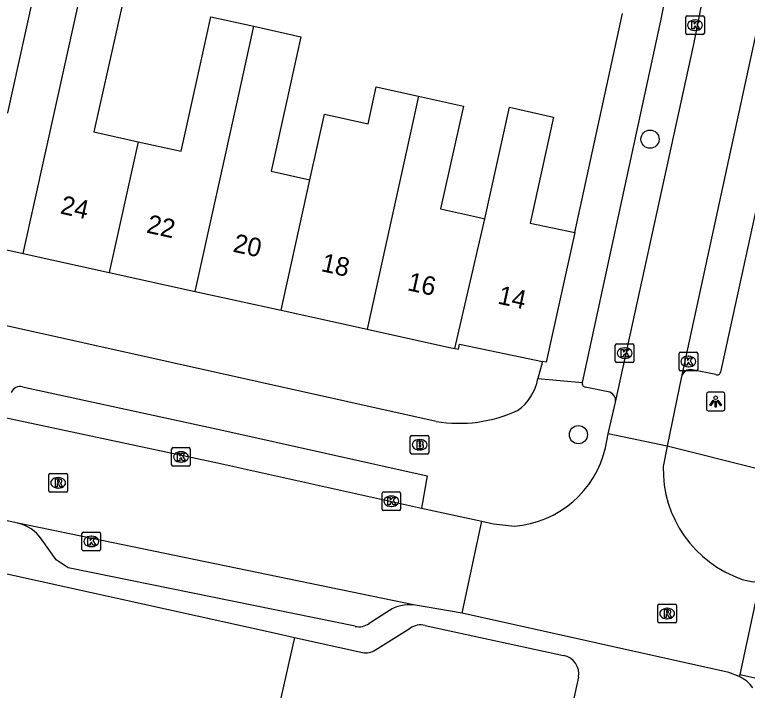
# Model space of a CAD drawing. Extents: x 162172 to 163187, y 382874 to 383684.
# Drawn here: x 163052.13 to 163091.57, y 383079.81 to 383116.16 of the extents above; entities that cross this region are included whole.
import ezdxf

# ---------------------------------------------------------------- set-up
doc = ezdxf.new("R2010")
doc.units = 0
for name, color, linetype in [('IMGEO_Boom', 7, 'Continuous'), ('IMGEO_Brandkraan', 7, 'Continuous'), ('IMGEO_Groenvoorziening', 7, 'Continuous'), ('IMGEO_Kolk', 7, 'Continuous'), ('IMGEO_Lichtpunt', 7, 'Continuous'), ('IMGEO_Muur', 7, 'Continuous'), ('IMGEO_Pand', 7, 'Continuous'), ('IMGEO_Pand_nummerreeks', 7, 'Continuous'), ('IMGEO_Rijbaan_lokaal_open', 7, 'Continuous'), ('IMGEO_Rioolput', 7, 'Continuous'), ('IMGEO_Voetpad_open', 7, 'Continuous')]:
    doc.layers.add(name, color=color, linetype=linetype)

msp = doc.modelspace()

# ---------------------------------------------------------------- linework, layer by layer
at = {"layer": 'IMGEO_Boom'}
for centre in [(163086.335, 383109.465), (163082.478, 383093.569)]:
    msp.add_circle(centre, 0.489, dxfattribs=at)
at = {"layer": 'IMGEO_Brandkraan'}
for p, q in [((163073.424, 383092.6), (163073.424, 383093.452)), ((163073.499, 383093.526), (163074.351, 383093.526)), ((163074.425, 383093.452), (163074.425, 383092.6)), ((163073.912, 383093.306), (163073.937, 383093.306)), ((163073.935, 383092.746), (163073.91, 383092.746)), ((163074.351, 383092.526), (163073.499, 383092.526))]:
    msp.add_line(p, q, dxfattribs=at)
for points in [[(163073.424, 383092.6), (163073.424, 383093.452)], [(163073.499, 383093.526), (163074.351, 383093.526)], [(163074.425, 383093.452), (163074.425, 383092.6)], [(163073.772, 383093.226), (163073.772, 383092.826), (163073.985, 383092.826)], [(163074.003, 383093.226), (163073.772, 383093.226)], [(163073.951, 383093.145), (163073.897, 383093.145), (163073.897, 383093.069)], [(163073.897, 383093.069), (163073.95, 383093.069)], [(163073.959, 383092.993), (163073.897, 383092.993), (163073.897, 383092.912)], [(163073.897, 383092.912), (163073.959, 383092.912)], [(163074.351, 383092.526), (163073.499, 383092.526)]]:
    msp.add_lwpolyline(points, dxfattribs=at)
for centre, radius, start, end in [((163073.501, 383093.45), 0.0765, 91.552, 178.448), ((163073.501, 383093.45), 0.0765, 91.552, 178.448), ((163074.349, 383093.45), 0.0765, 1.552, 88.448), ((163074.349, 383093.45), 0.0765, 1.552, 88.448), ((163073.952, 383093.107), 0.0379, 267.8285, 90.9355), ((163073.96, 383092.952), 0.0404, 269.8759, 90.5077), ((163074.007, 383093.081), 0.145, 59.4692, 91.5367), ((163074.032, 383093.128), 0.0922, 285.5137, 58.1501), ((163074.037, 383092.936), 0.105, 301.3115, 78.989), ((163073.501, 383092.602), 0.0765, 181.552, 268.448), ((163073.501, 383092.602), 0.0765, 181.552, 268.448), ((163073.991, 383093.077), 0.251, 268.6676, 293.5347), ((163074.349, 383092.602), 0.0765, 271.552, 358.448), ((163074.349, 383092.602), 0.0765, 271.552, 358.448)]:
    msp.add_arc(centre, radius, start, end, dxfattribs=at)
for centre, major_axis, ratio, start_param, end_param in [((163073.911, 383093.026), (-0.387, 0.002), 0.722429, 4.712389, 7.853982), ((163073.936, 383093.026), (-0.39, 0.002), 0.717154, 1.570796, 4.712389)]:
    msp.add_ellipse(centre, major_axis=major_axis, ratio=ratio, start_param=start_param, end_param=end_param, dxfattribs=at)
at = {"layer": 'IMGEO_Groenvoorziening'}
msp.add_lwpolyline([(163067.198, 383082.662), (163064.86, 383072.345)], dxfattribs=at)
at = {"layer": 'IMGEO_Kolk'}
for p, q in [((163088.258, 383115.172), (163088.258, 383116.024)), ((163088.333, 383116.098), (163089.185, 383116.098)), ((163088.746, 383115.878), (163088.771, 383115.878)), ((163089.259, 383116.024), (163089.259, 383115.172)), ((163089.185, 383115.098), (163088.333, 383115.098)), ((163088.769, 383115.318), (163088.744, 383115.318)), ((163084.462, 383097.527), (163084.462, 383098.379)), ((163084.537, 383098.453), (163085.389, 383098.453)), ((163084.95, 383098.233), (163084.975, 383098.233)), ((163085.463, 383098.379), (163085.463, 383097.527)), ((163087.898, 383097.078), (163087.898, 383097.93)), ((163087.973, 383098.004), (163088.825, 383098.004)), ((163088.386, 383097.784), (163088.411, 383097.784)), ((163088.899, 383097.93), (163088.899, 383097.078)), ((163085.389, 383097.453), (163084.537, 383097.453)), ((163084.973, 383097.673), (163084.948, 383097.673)), ((163088.825, 383097.004), (163087.973, 383097.004)), ((163088.409, 383097.224), (163088.384, 383097.224)), ((163060.577, 383091.942), (163060.577, 383092.794)), ((163060.652, 383092.868), (163061.504, 383092.868)), ((163061.065, 383092.648), (163061.09, 383092.648)), ((163061.578, 383092.794), (163061.578, 383091.942)), ((163061.504, 383091.868), (163060.652, 383091.868)), ((163061.088, 383092.088), (163061.063, 383092.088)), ((163071.904, 383089.56), (163071.904, 383090.412)), ((163071.979, 383090.486), (163072.831, 383090.486)), ((163072.392, 383090.266), (163072.417, 383090.266)), ((163072.905, 383090.412), (163072.905, 383089.56)), ((163072.831, 383089.486), (163071.979, 383089.486)), ((163072.415, 383089.706), (163072.39, 383089.706)), ((163055.751, 383087.396), (163055.751, 383088.248)), ((163055.826, 383088.322), (163056.678, 383088.322)), ((163056.752, 383088.248), (163056.752, 383087.396)), ((163056.239, 383088.102), (163056.264, 383088.102)), ((163056.262, 383087.542), (163056.237, 383087.542)), ((163056.678, 383087.322), (163055.826, 383087.322))]:
    msp.add_line(p, q, dxfattribs=at)
for points in [[(163088.258, 383115.172), (163088.258, 383116.024)], [(163088.333, 383116.098), (163089.185, 383116.098)], [(163089.259, 383116.024), (163089.259, 383115.172)], [(163088.579, 383115.798), (163088.702, 383115.798), (163088.702, 383115.647), (163088.832, 383115.798), (163088.996, 383115.798), (163088.85, 383115.647), (163089.003, 383115.398), (163088.851, 383115.398), (163088.766, 383115.562), (163088.702, 383115.495), (163088.702, 383115.398), (163088.579, 383115.398), (163088.579, 383115.798)], [(163089.185, 383115.098), (163088.333, 383115.098)], [(163084.462, 383097.527), (163084.462, 383098.379)], [(163084.537, 383098.453), (163085.389, 383098.453)], [(163084.783, 383098.153), (163084.906, 383098.153), (163084.906, 383098.002), (163085.036, 383098.153), (163085.2, 383098.153), (163085.054, 383098.002), (163085.207, 383097.753), (163085.055, 383097.753), (163084.97, 383097.917), (163084.906, 383097.85), (163084.906, 383097.753), (163084.783, 383097.753), (163084.783, 383098.153)], [(163085.463, 383098.379), (163085.463, 383097.527)], [(163087.898, 383097.078), (163087.898, 383097.93)], [(163087.973, 383098.004), (163088.825, 383098.004)], [(163088.899, 383097.93), (163088.899, 383097.078)], [(163085.389, 383097.453), (163084.537, 383097.453)], [(163088.219, 383097.704), (163088.342, 383097.704), (163088.342, 383097.553), (163088.472, 383097.704), (163088.636, 383097.704), (163088.49, 383097.553), (163088.643, 383097.304), (163088.491, 383097.304), (163088.406, 383097.468), (163088.342, 383097.401), (163088.342, 383097.304), (163088.219, 383097.304), (163088.219, 383097.704)], [(163088.825, 383097.004), (163087.973, 383097.004)], [(163060.577, 383091.942), (163060.577, 383092.794)], [(163060.652, 383092.868), (163061.504, 383092.868)], [(163061.578, 383092.794), (163061.578, 383091.942)], [(163060.898, 383092.568), (163061.021, 383092.568), (163061.021, 383092.417), (163061.151, 383092.568), (163061.315, 383092.568), (163061.169, 383092.417), (163061.322, 383092.168), (163061.17, 383092.168), (163061.085, 383092.332), (163061.021, 383092.265), (163061.021, 383092.168), (163060.898, 383092.168), (163060.898, 383092.568)], [(163061.504, 383091.868), (163060.652, 383091.868)], [(163071.904, 383089.56), (163071.904, 383090.412)], [(163071.979, 383090.486), (163072.831, 383090.486)], [(163072.905, 383090.412), (163072.905, 383089.56)], [(163072.225, 383090.186), (163072.348, 383090.186), (163072.348, 383090.035), (163072.478, 383090.186), (163072.642, 383090.186), (163072.496, 383090.035), (163072.649, 383089.786), (163072.497, 383089.786), (163072.412, 383089.95), (163072.348, 383089.883), (163072.348, 383089.786), (163072.225, 383089.786), (163072.225, 383090.186)], [(163072.831, 383089.486), (163071.979, 383089.486)], [(163055.751, 383087.396), (163055.751, 383088.248)], [(163055.826, 383088.322), (163056.678, 383088.322)], [(163056.752, 383088.248), (163056.752, 383087.396)], [(163056.072, 383088.022), (163056.195, 383088.022), (163056.195, 383087.871), (163056.325, 383088.022), (163056.489, 383088.022), (163056.343, 383087.871), (163056.496, 383087.622), (163056.344, 383087.622), (163056.259, 383087.786), (163056.195, 383087.719), (163056.195, 383087.622), (163056.072, 383087.622), (163056.072, 383088.022)], [(163056.678, 383087.322), (163055.826, 383087.322)]]:
    msp.add_lwpolyline(points, dxfattribs=at)
for centre, start, end in [((163088.335, 383116.022), 91.552, 178.448), ((163088.335, 383116.022), 91.552, 178.448), ((163089.183, 383116.022), 1.552, 88.448), ((163089.183, 383116.022), 1.552, 88.448), ((163088.335, 383115.174), 181.552, 268.448), ((163088.335, 383115.174), 181.552, 268.448), ((163089.183, 383115.174), 271.552, 358.448), ((163089.183, 383115.174), 271.552, 358.448), ((163084.539, 383098.377), 91.552, 178.448), ((163084.539, 383098.377), 91.552, 178.448), ((163085.387, 383098.377), 1.552, 88.448), ((163085.387, 383098.377), 1.552, 88.448), ((163087.975, 383097.928), 91.552, 178.448), ((163087.975, 383097.928), 91.552, 178.448), ((163088.823, 383097.928), 1.552, 88.448), ((163088.823, 383097.928), 1.552, 88.448), ((163084.539, 383097.529), 181.552, 268.448), ((163084.539, 383097.529), 181.552, 268.448), ((163085.387, 383097.529), 271.552, 358.448), ((163085.387, 383097.529), 271.552, 358.448), ((163087.975, 383097.08), 181.552, 268.448), ((163087.975, 383097.08), 181.552, 268.448), ((163088.823, 383097.08), 271.552, 358.448), ((163088.823, 383097.08), 271.552, 358.448), ((163060.654, 383092.792), 91.552, 178.448), ((163060.654, 383092.792), 91.552, 178.448), ((163061.502, 383092.792), 1.552, 88.448), ((163061.502, 383092.792), 1.552, 88.448), ((163060.654, 383091.944), 181.552, 268.448), ((163060.654, 383091.944), 181.552, 268.448), ((163061.502, 383091.944), 271.552, 358.448), ((163061.502, 383091.944), 271.552, 358.448), ((163071.981, 383090.41), 91.552, 178.448), ((163071.981, 383090.41), 91.552, 178.448), ((163072.829, 383090.41), 1.552, 88.448), ((163072.829, 383090.41), 1.552, 88.448), ((163071.981, 383089.562), 181.552, 268.448), ((163071.981, 383089.562), 181.552, 268.448), ((163072.829, 383089.562), 271.552, 358.448), ((163072.829, 383089.562), 271.552, 358.448), ((163055.828, 383088.246), 91.552, 178.448), ((163055.828, 383088.246), 91.552, 178.448), ((163056.676, 383088.246), 1.552, 88.448), ((163056.676, 383088.246), 1.552, 88.448), ((163055.828, 383087.398), 181.552, 268.448), ((163055.828, 383087.398), 181.552, 268.448), ((163056.676, 383087.398), 271.552, 358.448), ((163056.676, 383087.398), 271.552, 358.448)]:
    msp.add_arc(centre, 0.0765, start, end, dxfattribs=at)
for centre, major_axis, ratio, start_param, end_param in [((163088.745, 383115.598), (-0.387, 0.002), 0.722429, 4.712389, 7.853982), ((163088.77, 383115.598), (-0.39, 0.002), 0.717154, 1.570796, 4.712389), ((163084.949, 383097.953), (-0.387, 0.002), 0.722429, 4.712389, 7.853982), ((163084.974, 383097.953), (-0.39, 0.002), 0.717154, 1.570796, 4.712389), ((163088.385, 383097.504), (-0.387, 0.002), 0.722429, 4.712389, 7.853982), ((163088.41, 383097.504), (-0.39, 0.002), 0.717154, 1.570796, 4.712389), ((163061.064, 383092.368), (-0.387, 0.002), 0.722429, 4.712389, 7.853982), ((163061.089, 383092.368), (-0.39, 0.002), 0.717154, 1.570796, 4.712389), ((163072.391, 383089.986), (-0.387, 0.002), 0.722429, 4.712389, 7.853982), ((163072.416, 383089.986), (-0.39, 0.002), 0.717154, 1.570796, 4.712389), ((163056.238, 383087.822), (-0.387, 0.002), 0.722429, 4.712389, 7.853982), ((163056.263, 383087.822), (-0.39, 0.002), 0.717154, 1.570796, 4.712389)]:
    msp.add_ellipse(centre, major_axis=major_axis, ratio=ratio, start_param=start_param, end_param=end_param, dxfattribs=at)
at = {"layer": 'IMGEO_Lichtpunt'}
for p, q in [((163089.367, 383095.753), (163089.367, 383094.946)), ((163089.367, 383095.753), (163089.367, 383094.946)), ((163090.269, 383095.848), (163089.461, 383095.848)), ((163090.269, 383095.848), (163089.461, 383095.848)), ((163090.363, 383094.946), (163090.363, 383095.753)), ((163090.363, 383094.946), (163090.363, 383095.753)), ((163089.461, 383094.852), (163090.269, 383094.852)), ((163089.461, 383094.852), (163090.269, 383094.852))]:
    msp.add_line(p, q, dxfattribs=at)
for points in [[(163089.741, 383095.417), (163089.78, 383095.389), (163089.592, 383095.127), (163089.554, 383095.154), (163089.741, 383095.417)], [(163089.843, 383095.369), (163089.89, 383095.369), (163089.89, 383095.047), (163089.843, 383095.047), (163089.843, 383095.369)], [(163089.953, 383095.389), (163089.991, 383095.416), (163090.178, 383095.154), (163090.139, 383095.126), (163089.953, 383095.389)]]:
    msp.add_lwpolyline(points, dxfattribs=at)
msp.add_circle((163089.866, 383095.551), 0.0994, dxfattribs=at)
for centre, start, end in [((163089.461, 383095.753), 90, 180), ((163089.461, 383095.753), 90, 180), ((163090.269, 383095.753), 0, 90), ((163090.269, 383095.753), 0, 90), ((163089.461, 383094.946), 180, 270), ((163089.461, 383094.946), 180, 270), ((163090.269, 383094.946), 270, 0), ((163090.269, 383094.946), 270, 360)]:
    msp.add_arc(centre, 0.0946, start, end, dxfattribs=at)
at = {"layer": 'IMGEO_Muur'}
msp.add_lwpolyline([(163082.278, 383104.451), (163084.848, 383116.231)], dxfattribs=at)
at = {"layer": 'IMGEO_Pand'}
for points in [[(163049.522, 383111.376), (163051.755, 383110.881), (163052.984, 383116.412), (163053.364, 383118.123), (163055.75, 383117.593)], [(163052.592, 383103.321), (163054.919, 383113.835), (163055.75, 383117.593)], [(163058.004, 383117.092), (163057.624, 383115.384), (163056.395, 383109.853), (163058.772, 383109.325)], [(163058.772, 383109.325), (163061.084, 383108.814), (163061.896, 383112.462), (163062.692, 383116.051), (163064.999, 383115.538)], [(163061.845, 383101.278), (163064.169, 383111.783), (163064.999, 383115.538)], [(163064.999, 383115.538), (163067.536, 383114.974), (163066.74, 383111.39), (163065.928, 383107.738), (163068.022, 383107.274)], [(163068.022, 383107.274), (163068.803, 383110.805), (163071.15, 383110.286), (163071.594, 383112.287), (163073.872, 383111.782)], [(163073.872, 383111.782), (163073.418, 383109.73), (163071.096, 383099.236)], [(163073.872, 383111.782), (163076.288, 383111.246), (163075.059, 383105.715), (163077.157, 383105.249), (163077.434, 383105.188)], [(163077.434, 383105.188), (163078.759, 383111.181), (163081.145, 383110.652), (163079.881, 383104.95), (163082.278, 383104.451)], [(163058.772, 383109.325), (163057.218, 383102.3)], [(163066.47, 383100.257), (163068.022, 383107.274)], [(163075.818, 383098.201), (163077.434, 383105.188)], [(163082.278, 383104.451), (163080.745, 383097.467), (163080.543, 383097.511)], [(163047.965, 383104.342), (163052.592, 383103.321)], [(163052.592, 383103.321), (163057.218, 383102.3)], [(163057.218, 383102.3), (163061.845, 383101.278)], [(163061.845, 383101.278), (163066.47, 383100.257)], [(163066.47, 383100.257), (163071.096, 383099.236)], [(163071.096, 383099.236), (163075.537, 383098.256), (163075.818, 383098.201)], [(163075.818, 383098.201), (163076.021, 383098.162), (163076.075, 383098.433), (163080.543, 383097.511)]]:
    msp.add_lwpolyline(points, dxfattribs=at)
at = {"layer": 'IMGEO_Rijbaan_lokaal_open'}
for points in [[(163084.478, 383095.323), (163088.666, 383114.485), (163088.944, 383115.819), (163089.188, 383117.161), (163089.396, 383118.508), (163091.989, 383139.272)], [(163095.26, 383138.814), (163092.892, 383120.13), (163092.696, 383118.676), (163092.457, 383117.229), (163092.174, 383115.79), (163088.032, 383096.695)], [(163088.032, 383096.695), (163087.256, 383092.943)], [(163084.088, 383093.61), (163084.478, 383095.323)], [(163051.082, 383094.593), (163063.043, 383092.046), (163074.036, 383089.616)], [(163083.936, 383092.859), (163084.088, 383093.61)], [(163087.256, 383092.943), (163084.088, 383093.61)], [(163087.256, 383092.943), (163087.04, 383091.854)], [(163052.299, 383088.805), (163049.294, 383089.457)], [(163074.036, 383089.616), (163077.283, 383088.905)], [(163073.597, 383084.406), (163052.299, 383088.805)], [(163076.216, 383083.963), (163077.283, 383088.905)], [(163077.283, 383088.905), (163077.899, 383088.77), (163079.034, 383088.652)], [(163092.25, 383085.659), (163091.169, 383080.659)], [(163091.297, 383085.781), (163091.887, 383085.655), (163092.25, 383085.659)], [(163076.216, 383083.963), (163073.597, 383084.406)], [(163091.128, 383080.549), (163090.585, 383080.768), (163076.216, 383083.963)], [(163091.169, 383080.659), (163091.128, 383080.549)], [(163091.169, 383080.659), (163095.322, 383079.742), (163114.783, 383075.388), (163118.106, 383074.625)]]:
    msp.add_lwpolyline(points, dxfattribs=at)
for centre, radius, start, end in [((163078.603, 383094.113), 5.478, 274.508, 346.7658), ((163093.309, 383091.72), 6.27, 178.774, 251.2847)]:
    msp.add_arc(centre, radius, start, end, dxfattribs=at)
at = {"layer": 'IMGEO_Rioolput'}
for p, q in [((163053.968, 383090.55), (163053.968, 383091.402)), ((163054.043, 383091.476), (163054.895, 383091.476)), ((163054.969, 383091.402), (163054.969, 383090.55)), ((163054.456, 383091.256), (163054.481, 383091.256)), ((163054.479, 383090.696), (163054.454, 383090.696)), ((163054.895, 383090.476), (163054.043, 383090.476)), ((163086.755, 383083.518), (163086.755, 383084.37)), ((163086.83, 383084.444), (163087.682, 383084.444)), ((163087.756, 383084.37), (163087.756, 383083.518)), ((163087.243, 383084.224), (163087.268, 383084.224)), ((163087.266, 383083.664), (163087.241, 383083.664)), ((163087.682, 383083.444), (163086.83, 383083.444))]:
    msp.add_line(p, q, dxfattribs=at)
for points in [[(163053.968, 383090.55), (163053.968, 383091.402)], [(163054.043, 383091.476), (163054.895, 383091.476)], [(163054.969, 383091.402), (163054.969, 383090.55)], [(163054.557, 383091.174), (163054.305, 383091.176), (163054.305, 383090.776)], [(163054.483, 383091.095), (163054.429, 383091.095), (163054.429, 383091.014)], [(163054.429, 383091.014), (163054.481, 383091.014)], [(163054.305, 383090.776), (163054.429, 383090.776), (163054.429, 383090.938), (163054.44, 383090.938)], [(163054.487, 383090.909), (163054.558, 383090.776), (163054.698, 383090.776), (163054.633, 383090.902)], [(163054.895, 383090.476), (163054.043, 383090.476)], [(163086.755, 383083.518), (163086.755, 383084.37)], [(163086.83, 383084.444), (163087.682, 383084.444)], [(163087.756, 383084.37), (163087.756, 383083.518)], [(163087.344, 383084.142), (163087.092, 383084.144), (163087.092, 383083.744)], [(163087.092, 383083.744), (163087.216, 383083.744), (163087.216, 383083.906), (163087.227, 383083.906)], [(163087.27, 383084.063), (163087.216, 383084.063), (163087.216, 383083.982)], [(163087.216, 383083.982), (163087.268, 383083.982)], [(163087.274, 383083.877), (163087.345, 383083.744), (163087.485, 383083.744), (163087.42, 383083.87)], [(163087.682, 383083.444), (163086.83, 383083.444)]]:
    msp.add_lwpolyline(points, dxfattribs=at)
for centre, radius, start, end in [((163054.045, 383091.4), 0.0765, 91.552, 178.448), ((163054.045, 383091.4), 0.0765, 91.552, 178.448), ((163054.893, 383091.4), 0.0765, 1.552, 88.448), ((163054.893, 383091.4), 0.0765, 1.552, 88.448), ((163054.465, 383091.203), 0.19, 274.7715, 282.9687), ((163054.489, 383090.999), 0.0964, 77.0061, 93.1865), ((163054.503, 383091.056), 0.0378, 276.6634, 79.6772), ((163054.556, 383091.064), 0.109, 350.3612, 89.416), ((163054.554, 383091.064), 0.112, 277.5842, 350.9817), ((163054.439, 383090.885), 0.0533, 26.0293, 88.6989), ((163054.538, 383090.849), 0.108, 29.5134, 73.7905), ((163054.045, 383090.552), 0.0765, 181.552, 268.448), ((163054.045, 383090.552), 0.0765, 181.552, 268.448), ((163054.893, 383090.552), 0.0765, 271.552, 358.448), ((163054.893, 383090.552), 0.0765, 271.552, 358.448), ((163086.832, 383084.368), 0.0765, 91.552, 178.448), ((163086.832, 383084.368), 0.0765, 91.552, 178.448), ((163087.68, 383084.368), 0.0765, 1.552, 88.448), ((163087.68, 383084.368), 0.0765, 1.552, 88.448), ((163087.226, 383083.853), 0.0533, 26.0293, 88.6989), ((163087.252, 383084.171), 0.19, 274.7715, 282.9687), ((163087.276, 383083.967), 0.0964, 77.0061, 93.1865), ((163087.29, 383084.024), 0.0378, 276.6634, 79.6772), ((163087.343, 383084.032), 0.109, 350.3612, 89.416), ((163087.341, 383084.032), 0.112, 277.5842, 350.9817), ((163087.325, 383083.817), 0.108, 29.5134, 73.7905), ((163086.832, 383083.52), 0.0765, 181.552, 268.448), ((163086.832, 383083.52), 0.0765, 181.552, 268.448), ((163087.68, 383083.52), 0.0765, 271.552, 358.448), ((163087.68, 383083.52), 0.0765, 271.552, 358.448)]:
    msp.add_arc(centre, radius, start, end, dxfattribs=at)
for centre, major_axis, ratio, start_param, end_param in [((163054.455, 383090.976), (-0.387, 0.002), 0.722429, 4.712389, 7.853982), ((163054.48, 383090.976), (-0.39, 0.002), 0.717154, 1.570796, 4.712389), ((163087.242, 383083.944), (-0.387, 0.002), 0.722429, 4.712389, 7.853982), ((163087.267, 383083.944), (-0.39, 0.002), 0.717154, 1.570796, 4.712389)]:
    msp.add_ellipse(centre, major_axis=major_axis, ratio=ratio, start_param=start_param, end_param=end_param, dxfattribs=at)
at = {"layer": 'IMGEO_Voetpad_open'}
for points in [[(163105.957, 383271.284), (163104.867, 383266.445), (163104.901, 383265.223), (163104.866, 383264), (163104.763, 383262.782), (163104.424, 383248.788), (163103.593, 383212.133), (163102.977, 383184.97), (163102.918, 383183.858), (163102.824, 383182.747), (163102.695, 383181.641), (163097.599, 383141.275), (163094.849, 383119.476), (163094.726, 383118.333), (163094.543, 383117.198), (163094.301, 383116.074), (163090.123, 383096.921)], [(163082.7, 383096.377), (163086.909, 383115.832), (163087.129, 383116.91), (163087.293, 383117.879)], [(163082.278, 383104.451), (163084.848, 383116.231)], [(163074.821, 383094.284), (163032.156, 383103.761)], [(163080.543, 383097.511), (163080.285, 383096.581)], [(163089.88, 383096.801), (163088.606, 383097.058)], [(163080.285, 383096.581), (163082.7, 383096.377)], [(163052.557, 383096.134), (163063.395, 383093.783), (163074.331, 383091.352), (163074.036, 383089.616)], [(163084.083, 383095.873), (163082.843, 383096.129)], [(163092.186, 383091.714), (163087.256, 383092.943)], [(163035.506, 383089.659), (163036.58, 383089.422), (163066.095, 383082.906), (163067.198, 383082.662)], [(163070.46, 383083.255), (163055.011, 383086.402), (163054.369, 383086.83), (163053.576, 383087.948)], [(163072.299, 383084.105), (163071.211, 383083.41)], [(163071.549, 383081.993), (163073.411, 383083.153)], [(163074.223, 383083.308), (163081.683, 383081.693)], [(163067.198, 383082.662), (163070.847, 383081.843)], [(163082.486, 383080.514), (163080.391, 383071.008)]]:
    msp.add_lwpolyline(points, dxfattribs=at)
for centre, radius, start, end in [((163088.514, 383096.568), 0.499, 79.3728, 165.2461), ((163077.774, 383096.973), 2.542, 304.2708, 351.1174), ((163089.957, 383096.951), 0.169, 242.7733, 349.7895), ((163052.407, 383095.669), 0.489, 72.0913, 160.5125), ((163082.866, 383096.307), 0.18, 157.2315, 262.7051), ((163083.984, 383095.385), 0.498, 352.8534, 78.517), ((163076.073, 383101.572), 7.395, 260.2486, 295.0554), ((163051.811, 383086.698), 2.163, 35.3084, 76.9602), ((163073.386, 383082.368), 2.049, 84.08, 122.0317), ((163070.663, 383084.168), 0.936, 257.4683, 305.8549), ((163074.002, 383082.261), 1.07, 78.0836, 123.5304), ((163071.026, 383082.724), 0.899, 258.5381, 305.5845), ((163081.479, 383080.691), 1.022, 350.0072, 78.5092), ((163090.358, 383078.828), 1.885, 36.3628, 65.8892)]:
    msp.add_arc(centre, radius, start, end, dxfattribs=at)

# ---------------------------------------------------------------- texts
at = {"layer": 'IMGEO_Pand_nummerreeks'}
for s, rotation, p in [('24', 347.5526, (163054.535, 383105.472)), ('22', 347.5526, (163059.182, 383104.447)), ('20', 347.5526, (163063.837, 383103.419)), ('18', 347.5554, (163068.577, 383102.373)), ('16', 347.5554, (163073.223, 383101.347)), ('14', 347.6757, (163078.089, 383100.626))]:
    msp.add_text(s, height=1, rotation=rotation, dxfattribs=at).set_placement(p)

doc.saveas('drawing.dxf')
